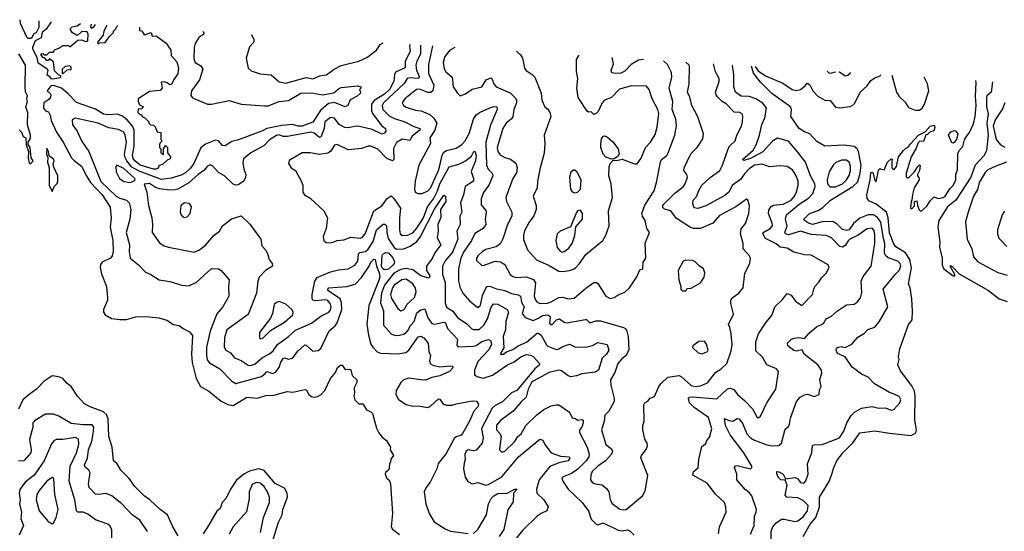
# Model space of a CAD drawing. Extents: x 1268547 to 1425625, y 515768 to 616754.
# Tile 487 of 507: x 1387844 to 1395134, y 604963 to 608751. Entities that reach past the tile are written whole.
import ezdxf

# ---------------------------------------------------------------- set-up
doc = ezdxf.new("R2010")
doc.units = 0

msp = doc.modelspace()

# ---------------------------------------------------------------- linework, layer by layer
at = {"layer": '0CON10XD'}
for points in [[(1387845.5, 608751), (1387847.5, 608725), (1387895, 608623.5), (1387905, 608614.4), (1387926.7, 608615), (1387937.5, 608622.5), (1387951.3, 608648.7), (1387970, 608655), (1387988.6, 608695), (1387989.1, 608741.8)], [(1388076.5, 608736.3), (1388039.4, 608680.6), (1388011.2, 608655), (1388002.6, 608617.4), (1387958.1, 608595), (1387938.8, 608545), (1387938.8, 608535), (1387968.8, 608478.8), (1387977.8, 608435), (1388047.8, 608387.8), (1388053.8, 608375), (1388046.2, 608345), (1388063.6, 608333.6), (1388075, 608316.2), (1388087.1, 608312.9), (1388147, 608323), (1388150, 608335), (1388131.7, 608341.7), (1388103, 608373), (1388095, 608440), (1388065, 608460), (1388055, 608450), (1388045, 608450), (1388028.3, 608468.3), (1388015, 608470), (1388000, 608495), (1388015, 608500), (1388025, 608490), (1388045, 608490), (1388065, 608510), (1388095, 608510), (1388101.7, 608528.3), (1388135, 608540), (1388165, 608560), (1388205, 608560), (1388215, 608550), (1388275, 608600), (1388301.7, 608601.7), (1388335, 608590), (1388350, 608595), (1388352.5, 608645), (1388345, 608660), (1388305, 608662.5), (1388275, 608637.5), (1388265, 608637.5), (1388235, 608652.5), (1388220, 608675), (1388220, 608685), (1388233, 608697), (1388270, 608705), (1388293.9, 608722.4)], [(1388731, 608694.6), (1388731.7, 608671.7), (1388748.3, 608668.3), (1388765, 608640), (1388817, 608657), (1388825, 608630), (1388855, 608632.5), (1388927.7, 608577.7), (1388963.3, 608525), (1388966.7, 608485), (1389008.7, 608438.7), (1389020.4, 608395), (1389015, 608350), (1388985, 608307.5), (1388969.3, 608270.7), (1388955, 608267.5), (1388935, 608282.5), (1388915, 608290), (1388891.7, 608288.3), (1388900, 608245), (1388885, 608227.5), (1388805, 608220), (1388722.5, 608165), (1388722.5, 608145), (1388731.7, 608121.7), (1388760, 608105), (1388745, 608090), (1388721.7, 608088.3), (1388720, 608065), (1388735, 608050), (1388745, 608050), (1388750, 608035), (1388770, 608025), (1388800, 607995), (1388800, 607985), (1388811.7, 607971.7), (1388835, 607970), (1388848.3, 607958.3), (1388861.7, 607921.7), (1388890, 607915), (1388890, 607865), (1388900, 607855), (1388883, 607837), (1388880, 607825), (1388880, 607805), (1388890, 607795), (1388890, 607765), (1388908.3, 607751.7), (1388910, 607795), (1388925, 607820), (1388937.5, 607805), (1388937.5, 607765), (1388960, 607735), (1388958.3, 607721.7), (1388935, 607710), (1388905, 607680), (1388875, 607670), (1388869.3, 607650.7), (1388855.6, 607644.4), (1388835, 607643.8), (1388737.5, 607675), (1388696.9, 607705), (1388685, 607723.1), (1388680.5, 607745), (1388692, 607815), (1388691.1, 607931.1), (1388681.3, 607961.3), (1388640.2, 608010.2), (1388599.7, 608039.7), (1388565, 608051.2), (1388505, 608045.5), (1388465, 608052.4), (1388405, 608088.6), (1388265, 608138.2), (1388200, 608205), (1388153.3, 608245), (1388095, 608264), (1388075, 608262), (1388046.7, 608225), (1388071.2, 608205), (1388075.6, 608195), (1388072, 608178), (1388059.3, 608160.7), (1388023.8, 608136.2), (1388021.2, 608095), (1388035, 608076.7), (1388058.3, 608068.3), (1388070, 608045), (1388076.2, 608005), (1388117.8, 607917.8), (1388165.6, 607845), (1388228.6, 607728.6), (1388247.4, 607707.4), (1388305.4, 607665), (1388336.9, 607596.9), (1388369.1, 607545), (1388455, 607454.4), (1388515, 607364), (1388521.1, 607285), (1388513.3, 607215), (1388533.6, 607116.4), (1388537.3, 607035), (1388527.8, 607002.2), (1388516, 606985), (1388456.2, 606955), (1388442.1, 606937.9), (1388440, 606915), (1388449.7, 606869.7), (1388487.1, 606775), (1388494.3, 606695), (1388494.2, 606675), (1388464.4, 606605), (1388465.5, 606585), (1388476, 606566), (1388525, 606539.4), (1388585, 606530), (1388635, 606530), (1388705, 606552), (1388775, 606554), (1388875, 606542.5), (1388932.5, 606525), (1388984.1, 606494.1), (1389025.9, 606485.9), (1389053.9, 606463.9), (1389100.7, 606440.7), (1389123, 606413), (1389115.5, 606275), (1389121.5, 606211.5), (1389150.4, 606095), (1389182.9, 606035), (1389245, 606000.9), (1389336.3, 605926.4), (1389385, 605901.3), (1389425, 605893.9), (1389473.3, 605923.3), (1389525, 605956.5), (1389605, 605949.3), (1389667.2, 605967.2), (1389725, 605970), (1389825, 605997.1), (1389867.3, 605992.7), (1389955, 606013.8), (1389968.3, 606008.3), (1389986.2, 605975), (1390005, 605960), (1390025, 605955.7), (1390049.3, 605960.7), (1390075.5, 605974.5), (1390103.8, 606006.2), (1390145, 606093.8), (1390182, 606138), (1390197.5, 606175), (1390218.3, 606191.7), (1390231.7, 606191.7), (1390255, 606160), (1390285, 606162.5), (1390295, 606157.5), (1390306.4, 606116.4), (1390339.2, 606085), (1390340, 606065), (1390320, 606025), (1390323, 605987), (1390317.5, 605965), (1390326.7, 605935), (1390355, 605907.5), (1390385, 605907.5), (1390412.3, 605862.3), (1390445, 605847.5), (1390456.1, 605836.1), (1390486.6, 605726.6), (1390502.1, 605692.1), (1390529.1, 605659.1), (1390561.2, 605635), (1390590, 605585), (1390587.5, 605565), (1390612.5, 605525), (1390593, 605497), (1390590, 605475), (1390582.5, 605465), (1390580.7, 605430.7), (1390573.9, 605416.1), (1390552.7, 605397.3), (1390551.2, 605385), (1390559.3, 605359.3), (1390580.5, 605340.5), (1390590.8, 605315), (1390604.4, 605095), (1390594, 604995), (1390605, 604978.8), (1390655, 604940)], [(1388372.6, 608717.4), (1388367.5, 608695), (1388375, 608687.5), (1388395, 608700), (1388405.2, 608715.3)], [(1388487.1, 608710.1), (1388487, 608703), (1388467.5, 608665), (1388462.5, 608637.5), (1388420, 608585), (1388425, 608570), (1388435, 608580), (1388478.3, 608581.7), (1388507, 608623), (1388540, 608655), (1388540, 608665), (1388557, 608683), (1388560, 608695), (1388569.8, 608704.8)], [(1389200.9, 608664.6), (1389207.5, 608655), (1389207.5, 608645), (1389171.2, 608618.8), (1389143.8, 608575), (1389136.2, 608545), (1389132.4, 608462.4), (1389143.1, 608433.1), (1389185, 608410), (1389199.5, 608385), (1389175.3, 608305), (1389116.4, 608225), (1389110.3, 608190.3), (1389122.6, 608172.6), (1389235, 608126.4), (1389265.3, 608125.3), (1389395, 608152.4), (1389485.2, 608124.8), (1389658, 608112), (1389685, 608112.1), (1389765, 608144.4), (1389835, 608153.4), (1389925, 608206.2), (1390005, 608208.9), (1390085, 608193.6), (1390171.3, 608208.7), (1390205, 608240), (1390225, 608248.5), (1390345, 608261.2), (1390370, 608255), (1390370, 608245), (1390360, 608235), (1390366.7, 608215), (1390363.8, 608205), (1390342, 608185), (1390291.3, 608158.7), (1390272.5, 608115), (1390255, 608106.7), (1390175, 608138.8), (1390130.4, 608129.6), (1390070.7, 608079.3), (1390015, 607992.9), (1389935, 607962.3), (1389905, 607962.7), (1389865, 607973.9), (1389785, 607967.7), (1389673.8, 607946.2), (1389641.3, 607928.6), (1389465, 607860.2), (1389415, 607848.1), (1389365, 607815.9), (1389345, 607819.6), (1389315, 607853.7), (1389295, 607859.3), (1389220.9, 607829.1), (1389185, 607801.8), (1389132.4, 607685), (1389108.5, 607651.5), (1389073.1, 607616.9), (1389039.9, 607600.1), (1388965, 607577.1), (1388895, 607568.8), (1388729, 607629), (1388675, 607660), (1388636.7, 607705), (1388622.2, 607735), (1388620.5, 607755), (1388634.8, 607845), (1388625.8, 607895.8), (1388615, 607919.1), (1388577, 607937), (1388505, 607949.6), (1388425, 607986), (1388255, 608021.2), (1388231.7, 608008.3), (1388235, 607972), (1388269.5, 607925), (1388302.5, 607855), (1388356, 607776), (1388445, 607553.4), (1388557.9, 607445), (1388585, 607429.1), (1388635, 607414.6), (1388654.7, 607394.7), (1388666.2, 607345), (1388660.8, 607275), (1388631.9, 607175), (1388658, 607085), (1388654.6, 607035), (1388662.7, 606985), (1388724.2, 606935), (1388775, 606881.9), (1388816.2, 606865), (1388877.5, 606825), (1388955, 606812.5), (1389045, 606785.7), (1389095, 606779.6), (1389151.8, 606805), (1389265, 606908.9), (1389315, 606905.8), (1389336.7, 606895), (1389395.7, 606825.7), (1389389.4, 606775), (1389391.9, 606705), (1389348.9, 606625), (1389305, 606572), (1389255.2, 606445), (1389226.7, 606325), (1389226.2, 606265), (1389233.4, 606233.4), (1389250.8, 606210.8), (1389325, 606165.5), (1389415, 606073.3), (1389445, 606056.4), (1389635, 606108.7), (1389660.5, 606130.5), (1389675, 606145.4), (1389715, 606131.2), (1389739.1, 606140.9), (1389765.2, 606174.8), (1389778.1, 606215), (1389795, 606241.1), (1389805, 606247.8), (1389835, 606237.9), (1389865.3, 606244.7), (1389903.2, 606296.8), (1389955, 606343.3), (1389965, 606341.1), (1390015, 606296.9), (1390055, 606301.2), (1390075, 606316), (1390135, 606447.5), (1390179.1, 606485), (1390195, 606506.2), (1390228.2, 606605), (1390227.9, 606655), (1390216.7, 606685), (1390126.7, 606745), (1390124.6, 606755), (1390131.9, 606765), (1390265.3, 606775.3), (1390326.8, 606793.2), (1390375, 606841.6), (1390432.4, 606925), (1390444.2, 606955.8), (1390465, 606976.8), (1390475.7, 606975.7), (1390485.4, 606925), (1390506.5, 606876.5), (1390510.2, 606845), (1390501.5, 606815), (1390428.3, 606635), (1390413.9, 606496.1), (1390425.8, 606415), (1390445, 606348), (1390457.9, 606325), (1390491.3, 606291.3), (1390515, 606281.5), (1390645, 606277.3), (1390703, 606287), (1390725, 606303.5), (1390795, 606402.9), (1390815, 606406.7), (1390836.9, 606395), (1390869.2, 606355), (1390874.2, 606295), (1390886.5, 606265), (1390879.4, 606225), (1390885, 606203.1), (1390902.8, 606192.8), (1390955, 606181.2), (1391035, 606188.2), (1391046.2, 606185), (1391052.5, 606175), (1391025.6, 606145), (1390955, 606112.9), (1390895, 606101.6), (1390847.6, 606082.4), (1390813.6, 606083.6), (1390725, 606097.4), (1390685, 606084.1), (1390665, 606065.6), (1390631.8, 606005), (1390628.2, 605975), (1390648.7, 605938.7), (1390705, 605901.8), (1390755, 605890), (1390795, 605891.1), (1390865, 605880), (1390885, 605890), (1390945, 605942.5), (1390955, 605940), (1390980, 605905), (1391005, 605895.6), (1391045, 605895.6), (1391075, 605907.5), (1391195, 605928.6), (1391226.2, 605926.2), (1391240, 605905), (1391237.1, 605885), (1391207.3, 605852.7), (1391175, 605779.2), (1391123.1, 605686.9), (1391111.9, 605675), (1391075, 605661.6), (1391060.9, 605649.1), (1391000.6, 605539.4), (1390941.5, 605465), (1390931.9, 605425), (1390882.7, 605327.3), (1390850, 605285), (1390838.6, 605255), (1390850.4, 605165), (1390875.6, 605095), (1390912.8, 605032.8), (1390995, 604980), (1391033.7, 604963.7), (1391165, 604947.5)], [(1389559.4, 608641.8), (1389577.5, 608605), (1389576.7, 608585), (1389545, 608550), (1389522, 608465), (1389535, 608392.5), (1389557.5, 608372.5), (1389625, 608349.2), (1389705, 608342), (1389765, 608290.8), (1389815, 608280.8), (1389965, 608322), (1390015, 608314.3), (1390065.5, 608334.5), (1390115, 608343.3), (1390172, 608385), (1390225, 608411.1), (1390355, 608443.1), (1390415, 608470.5), (1390485, 608524.8), (1390513.2, 608566.8), (1390534.2, 608579.6)], [(1390732.5, 608567), (1390730.4, 608555), (1390734.2, 608515), (1390698.8, 608445), (1390697, 608395), (1390627.2, 608362.8), (1390618.8, 608345), (1390614.4, 608295), (1390583.2, 608235), (1390545, 608199.2), (1390468.2, 608151.8), (1390449, 608125), (1390449.3, 608075), (1390455.7, 608055.7), (1390525, 607965.4), (1390552.5, 607945), (1390554.4, 607925), (1390545, 607910.5), (1390525, 607903.8), (1390455, 607937.6), (1390360.5, 607960.5), (1390335, 607961.5), (1390275, 607949.5), (1390252.1, 607952.1), (1390208.9, 607975), (1390175, 608020.6), (1390145, 608027.5), (1390102.3, 607995), (1390099.6, 607945), (1390075, 607882.2), (1390065, 607879.6), (1390025, 607911.2), (1390002, 607918), (1389825, 607885.7), (1389795, 607886.1), (1389765, 607897.9), (1389745, 607894.7), (1389695, 607860.3), (1389655, 607820.4), (1389555, 607765.5), (1389500.2, 607719.8), (1389495.5, 607694.5), (1389503.8, 607643.8), (1389518.6, 607605), (1389515.6, 607585), (1389504.2, 607555), (1389462.7, 607527.3), (1389445, 607525.7), (1389425, 607534.3), (1389360.6, 607595), (1389315, 607620.6), (1389275, 607666), (1389255.6, 607675.6), (1389235, 607667.5), (1389206.5, 607635), (1389166.3, 607603.7), (1389097.1, 607542.9), (1389015, 607496.2), (1388995, 607491.2), (1388955, 607489.4), (1388879.3, 607499.3), (1388849.4, 607509.4), (1388805, 607537.1), (1388767, 607533), (1388784.7, 607474.7), (1388796.9, 607375), (1388821.9, 607285), (1388828.6, 607235), (1388824.4, 607175), (1388878.3, 607098.3), (1388915, 607075.6), (1388945, 607065.5), (1389135, 607030.6), (1389175, 607047.1), (1389218.8, 607081.2), (1389285, 607155.8), (1389324.2, 607185), (1389345.8, 607224.2), (1389413.2, 607276.8), (1389485, 607298), (1389547.4, 607237.4), (1389630.5, 607125), (1389637, 607077), (1389666.2, 607045), (1389682.3, 607012.3), (1389690.8, 606975), (1389713.3, 606945), (1389716.7, 606925), (1389665, 606894.4), (1389616.7, 606845), (1389606.7, 606815), (1389597.1, 606725), (1389535, 606568.9), (1389379.1, 606455), (1389360.4, 606395), (1389357.5, 606325), (1389371.1, 606305), (1389404, 606284), (1389435, 606248.1), (1389485, 606226.5), (1389535, 606192.1), (1389555, 606189.3), (1389587, 606203), (1389641.2, 606248.8), (1389693.9, 606276.1), (1389719.9, 606300.1), (1389753.8, 606346.2), (1389834.8, 606405.2), (1389886.9, 606453.1), (1390005, 606504.5), (1390074, 606556), (1390132.2, 606585), (1390145, 606600.6), (1390149.7, 606625), (1390146.1, 606643.9), (1390125, 606671.2), (1390105, 606675.6), (1390035, 606669.1), (1390017.1, 606675), (1390010.8, 606685), (1390009.7, 606715), (1390030.4, 606815), (1390047.4, 606842.6), (1390145, 606884.2), (1390205, 606898.8), (1390275, 606906.2), (1390325, 606932.7), (1390347.2, 606962.8), (1390352.4, 607017.6), (1390363.7, 607026.3), (1390405, 607034.3), (1390425, 607052.7), (1390461.2, 607108.8), (1390485, 607195.4), (1390535, 607237.9), (1390547.3, 607237.3), (1390559.6, 607225), (1390561.9, 607175), (1390571.9, 607131.9), (1390615.8, 607065), (1390635, 607050.9), (1390687.5, 607055), (1390736.3, 607073.7), (1390785, 607107.8), (1390810.2, 607139.8), (1390915, 607349.1), (1390985, 607451.8), (1390998, 607445), (1390998.8, 607405), (1390960.8, 607345), (1390962.5, 607287.5), (1390939.1, 607235), (1390942, 607185), (1390934.7, 607134.7), (1390961.8, 607085), (1390917.1, 607025), (1390897.7, 606982.3), (1390855.5, 606925), (1390856.9, 606895), (1390879.7, 606855), (1390875, 606837.5), (1390815, 606855.3), (1390755, 606899.8), (1390705, 606908.5), (1390665, 606900.3), (1390615, 606874.4), (1390546.2, 606785), (1390522.3, 606725), (1390514.4, 606654.4), (1390536.9, 606595), (1390538.6, 606488.6), (1390593.6, 606425), (1390625, 606413.5), (1390655, 606414.7), (1390685, 606422.3), (1390705, 606434.6), (1390722.4, 606455), (1390736.2, 606485), (1390765, 606517.3), (1390785, 606580), (1390815, 606602.7), (1390845, 606610), (1390865, 606543.3), (1390895, 606501.3), (1390915, 606495.3), (1390985, 606510.3), (1390995.6, 606505.6), (1391012.2, 606465), (1391085.8, 606385.7), (1391080.9, 606340.9), (1391089.4, 606329.4), (1391205, 606332.5), (1391225, 606339.5), (1391265, 606368.4), (1391315, 606381.8), (1391332, 606372), (1391337, 606345), (1391315.8, 606305), (1391235, 606219.7), (1391210.8, 606155), (1391210.5, 606125), (1391228.7, 606108.7), (1391275, 606097.8), (1391345, 606119.8), (1391455, 606195.7), (1391505, 606218.2), (1391555, 606254.4), (1391595, 606272.2), (1391627.5, 606267.5), (1391645, 606257.8), (1391691.5, 606205), (1391693.8, 606195), (1391659, 606165), (1391524.8, 606005.2), (1391485, 605987.5), (1391418.8, 605921.2), (1391365, 605895.3), (1391343.3, 605875), (1391264.1, 605725), (1391276.1, 605653.9), (1391267.5, 605615), (1391225, 605562.5), (1391205, 605558.1), (1391165, 605565.6), (1391148.6, 605555), (1391140.9, 605535), (1391142.3, 605495), (1391135, 605466.7), (1391129.1, 605425), (1391143.6, 605363.6), (1391162, 605332), (1391194.1, 605314.1), (1391235, 605324.2), (1391295, 605305.6), (1391315, 605310.4), (1391415, 605367.1), (1391537.5, 605515), (1391695, 605643.8), (1391717.1, 605637.1), (1391732.9, 605605), (1391780, 605545), (1391848.5, 605518.5), (1391912, 605515), (1391916.6, 605503.4), (1391905, 605485.7), (1391835, 605470.5), (1391768.1, 605441.9), (1391690.3, 605345), (1391670.4, 605275), (1391673.3, 605245), (1391725.6, 605195), (1391757.8, 605145), (1391746.3, 605113.6), (1391705.8, 605095.8), (1391675, 605075.6), (1391568.9, 604971.1), (1391523.1, 604915)], [(1390810.8, 608562), (1390810.6, 608495), (1390784.3, 608445), (1390777.1, 608415), (1390781.9, 608378.1), (1390804.2, 608325), (1390793.3, 608316.7), (1390735, 608321.4), (1390712.3, 608315), (1390690.6, 608279.4), (1390537.9, 608135), (1390526.8, 608115), (1390533.6, 608085), (1390580.2, 608040.2), (1390619.6, 608019.6), (1390695, 607995.7), (1390761.2, 607961.2), (1390805.8, 607945.8), (1390809.5, 607935), (1390750.8, 607889.2), (1390732.6, 607857.4), (1390675, 607866.9), (1390635, 607840.9), (1390612.5, 607797.5), (1390614.6, 607715.4), (1390605, 607704.7), (1390562.7, 607722.7), (1390495, 607793.2), (1390445, 607814.5), (1390425, 607814.4), (1390375, 607798.2), (1390275, 607787.1), (1390195, 607827.1), (1390175, 607821.4), (1390145, 607775.8), (1390125, 607761.9), (1390065, 607752.5), (1389995, 607765.7), (1389935.7, 607764.3), (1389840.5, 607709.5), (1389833.3, 607685), (1389853.8, 607655), (1389886.7, 607635), (1389927.6, 607557.6), (1389940, 607525), (1389940, 607475), (1389953.3, 607455), (1389995, 607428.8), (1390095, 607336.2), (1390122.5, 607285), (1390114, 607205), (1390090, 607145), (1390095, 607113.3), (1390112.3, 607102.3), (1390135, 607098), (1390165, 607102.9), (1390195, 607117.1), (1390245, 607120), (1390295, 607141.2), (1390365, 607132.3), (1390385, 607142.7), (1390405, 607170), (1390465.2, 607334.8), (1390525, 607372.1), (1390565, 607426.5), (1390595, 607445.6), (1390615, 607426.9), (1390663.3, 607355), (1390655.2, 607285), (1390655.3, 607195), (1390662, 607165), (1390675, 607153.2), (1390714.7, 607154.7), (1390755, 607172.6), (1390785, 607206.9), (1390833.9, 607285), (1390863.2, 607365), (1390906.7, 607425), (1390936.9, 607485), (1390954.6, 607535.4), (1391025, 607661.1), (1391095, 607681.4), (1391145.2, 607704.8), (1391188.8, 607741.2), (1391206.7, 607775), (1391215, 607778.6), (1391223.6, 607746.4), (1391218.7, 607705), (1391187.9, 607627.9), (1391204.4, 607575), (1391204.4, 607555), (1391143.1, 607515), (1391131.1, 607455), (1391107.9, 607395), (1391118.5, 607325), (1391103.8, 607295), (1391105.4, 607235), (1391080, 607185), (1391088.4, 607125), (1391049.3, 607030.7), (1390994, 606965), (1390973.4, 606925), (1390973.5, 606865), (1390993.1, 606805), (1390995.3, 606684.7), (1390993.8, 606653.8), (1391005, 606622.9), (1391052.1, 606592.1), (1391085, 606546.1), (1391155, 606500), (1391191.6, 606461.6), (1391205, 606456), (1391245, 606456.6), (1391280.6, 606489.4), (1391306.6, 606535), (1391335, 606623.2), (1391352.4, 606647.6), (1391385, 606643.7), (1391453.8, 606605), (1391463.4, 606585), (1391443.3, 606516.7), (1391441.1, 606455), (1391424.2, 606404.3), (1391429.5, 606320.5), (1391406.2, 606285), (1391405, 606273.8), (1391425, 606274.4), (1391447.8, 606292.2), (1391495, 606308.1), (1391534.1, 606335.9), (1391595.8, 606364.2), (1391675, 606430.3), (1391685, 606430.2), (1391705.3, 606415.3), (1391744, 606344), (1391754.8, 606334.8), (1391815, 606310), (1391835, 606314.1), (1391865, 606331.6), (1391915, 606347.3), (1391955, 606329.2), (1392035, 606326.7), (1392085, 606337.8), (1392125, 606361.9), (1392194, 606345), (1392206.5, 606305), (1392188.5, 606275), (1392156.6, 606245), (1392129.2, 606155), (1392105, 606140.5), (1392005, 606129.6), (1391966.8, 606113.2), (1391925, 606107.3), (1391905, 606113.6), (1391855, 606151.1), (1391835, 606154.7), (1391765, 606138.5), (1391644.8, 606075), (1391634.1, 606065), (1391609.8, 606015), (1391593.3, 605955), (1391559.5, 605925), (1391497.3, 605852.7), (1391405, 605782.1), (1391375, 605747.8), (1391374.7, 605715), (1391402.1, 605685), (1391408.9, 605665), (1391401.1, 605611.1), (1391396, 605565), (1391415, 605549.2), (1391435, 605555.6), (1391507.3, 605625), (1391532.7, 605665), (1391556.9, 605685), (1391592.7, 605745), (1391673.8, 605825), (1391725, 605863.9), (1391778.4, 605891.6), (1391815, 605900), (1391835, 605898.1), (1391915, 605844), (1391934.1, 605804.1), (1391959.1, 605799.1), (1391975, 605786.7), (1392005, 605791.5), (1392015, 605786.9), (1392016.8, 605765), (1392006.1, 605733.9), (1391990, 605715), (1391988.9, 605695), (1392045.9, 605585), (1392060.6, 605535), (1392058.7, 605515), (1392038, 605485), (1391977.1, 605422.8), (1391929.5, 605390.5), (1391868.8, 605365), (1391859.2, 605355), (1391864.2, 605335), (1391905.6, 605275), (1392007.5, 605175), (1392035, 605138.8), (1392055.6, 605115), (1392075, 605053.3), (1392113.3, 605015), (1392125, 605010.8), (1392165, 605024.3), (1392275, 604970), (1392305, 604965.8), (1392345, 604974.2), (1392363.8, 604965), (1392394, 604935)], [(1390900.1, 608556.3), (1390871.5, 608418.5), (1390871.8, 608351.8), (1390911.4, 608265), (1390903.5, 608225), (1390887, 608213), (1390865, 608210.8), (1390805, 608236.6), (1390782, 608235), (1390695.6, 608165), (1390676.9, 608135), (1390686.4, 608116.4), (1390705, 608104.4), (1390775, 608082.2), (1390816.3, 608076.3), (1390879.6, 608049.6), (1390911.2, 608021.2), (1390932, 607985), (1390917.9, 607932.1), (1390881.4, 607875), (1390886, 607835), (1390800.5, 607675), (1390773.1, 607555), (1390766.2, 607495), (1390773.3, 607475), (1390795, 607462.9), (1390825, 607463.8), (1390865, 607484.2), (1390885, 607503.3), (1390943.9, 607635), (1390958.2, 607681.8), (1390972.8, 607747.2), (1390985, 607771.2), (1391005, 607783.4), (1391075, 607800), (1391115, 607825.5), (1391143.1, 607855), (1391171.6, 607908.4), (1391204.7, 608015), (1391225, 608045.6), (1391252.9, 608067.1), (1391325, 608098.2), (1391355, 608107.9), (1391375.7, 608105), (1391380.4, 608085), (1391329.6, 607970.4), (1391294.8, 607845), (1391300.6, 607675), (1391313.8, 607645), (1391342.7, 607615), (1391346.2, 607595), (1391317.7, 607525), (1391279.3, 607470.7), (1391260.4, 607425), (1391260.9, 607380.9), (1391295, 607339.2), (1391298.9, 607325), (1391291.1, 607275), (1391294.5, 607235), (1391274.7, 607205.3), (1391215, 607167.3), (1391189.7, 607115), (1391130.6, 607029.4), (1391110.9, 606985), (1391093.2, 606905), (1391092.5, 606815), (1391105.3, 606765), (1391125.4, 606725), (1391176.5, 606666.5), (1391235, 606620.6), (1391255, 606636), (1391271.6, 606708.4), (1391295, 606764), (1391305, 606774.3), (1391325, 606776.9), (1391375, 606758.5), (1391436.7, 606746.7), (1391485, 606724.6), (1391535, 606714.6), (1391551.1, 606705), (1391559.2, 606659.1), (1391579.2, 606625), (1391564, 606575), (1391586.4, 606546.4), (1391645, 606524.1), (1391685, 606540.7), (1391715, 606561.6), (1391755, 606566.7), (1391768.7, 606555), (1391770.7, 606545), (1391765.6, 606505), (1391785, 606490.6), (1391818.3, 606528.3), (1391840, 606535), (1391875, 606510.9), (1391895, 606505.4), (1392032.1, 606532.1), (1392040.7, 606530.7), (1392065, 606505.5), (1392109.1, 606520.9), (1392145, 606520.5), (1392315, 606472.9), (1392331.6, 606461.6), (1392340, 606445), (1392348.6, 606405), (1392355, 606308.8), (1392334.5, 606265), (1392301, 606239), (1392271.8, 606205), (1392250.6, 606139.4), (1392218.5, 606085), (1392220.5, 606045), (1392245.6, 605945), (1392245.5, 605925), (1392205, 605852.5), (1392176.6, 605823.4), (1392171.5, 605775), (1392151.5, 605715), (1392184.4, 605605), (1392225, 605574), (1392232.2, 605555), (1392225.6, 605535), (1392181.1, 605485), (1392125, 605445.4), (1392082.9, 605405), (1392071.6, 605378.4), (1392069.1, 605345), (1392085, 605322.1), (1392105, 605313.9), (1392157.5, 605307.5), (1392189.5, 605279.5), (1392205.7, 605255.7), (1392214.8, 605194.8), (1392229.5, 605169.5), (1392287.7, 605127.7), (1392315, 605120.9), (1392333.7, 605123.7), (1392455.7, 605225), (1392475, 605262.5), (1392495.6, 605375), (1392443, 605507), (1392446.8, 605523.2), (1392481.7, 605568.3), (1392491.9, 605595), (1392489.4, 605615), (1392472.2, 605645), (1392458.6, 605715), (1392458.6, 605745), (1392468.5, 605775), (1392465, 605900), (1392472.5, 605915), (1392495, 605926.7), (1392511.4, 605948.6), (1392545, 605960), (1392576, 606035), (1392592.4, 606057.6), (1392643.6, 606103.6), (1392726.1, 606116.1), (1392745, 606106.7), (1392815, 606042.8), (1392845, 606035.7), (1392885, 606040.7), (1392937, 606063), (1392998.6, 606141.4), (1393038.5, 606165), (1393079.6, 606205), (1393110.8, 606299.2), (1393118.2, 606345), (1393111.4, 606425), (1393102.5, 606472.5), (1393091.2, 606495), (1393128.3, 606571.7), (1393109.7, 606649.7), (1393109.4, 606675), (1393119.1, 606690.9), (1393169.2, 606725), (1393201.4, 606765), (1393212.5, 606875), (1393248.8, 606945), (1393253.6, 606986.4), (1393245.5, 607005.5), (1393201.2, 607055), (1393200, 607095), (1393180.6, 607165), (1393186.4, 607203.6), (1393217.8, 607242.2), (1393230.9, 607279.1), (1393242.9, 607315), (1393248.6, 607375), (1393235.8, 607415.8), (1393225, 607422.5), (1393146.2, 607365), (1393025, 607300), (1392976.8, 607243.2), (1392885, 607204.6), (1392835, 607203.8), (1392811.5, 607211.5), (1392705, 607280.5), (1392664.8, 607334.8), (1392619.2, 607349.2), (1392605, 607360), (1392605.8, 607375), (1392613.5, 607385), (1392695, 607465.3), (1392756.4, 607513.6), (1392771.5, 607535), (1392788.6, 607585), (1392784.2, 607605), (1392761.5, 607635), (1392763.1, 607655), (1392812.6, 607757.4), (1392860.6, 607805), (1392901.7, 607868.3), (1392905.6, 607905), (1392865, 608031.2), (1392819.5, 608115), (1392806.2, 608176.2), (1392789.6, 608215), (1392799.6, 608275), (1392802.5, 608405), (1392800, 608415), (1392774.8, 608436.8)], [(1391066.7, 608545.7), (1391029.4, 608525), (1390991.1, 608478.9), (1390979.2, 608435), (1390986.5, 608386.5), (1391000, 608365), (1391046.7, 608325), (1391054, 608254), (1391085, 608206.2), (1391105, 608188), (1391145, 608201.1), (1391195, 608236.7), (1391265, 608254.3), (1391297.3, 608305), (1391331.2, 608321.2), (1391340.8, 608315), (1391353.8, 608275), (1391372.5, 608255), (1391475, 608209.6), (1391513.4, 608173.4), (1391522.8, 608155), (1391523.4, 608135), (1391502, 608085), (1391495, 608032), (1391484.2, 608015.8), (1391445, 607985.6), (1391420, 607945), (1391378.6, 607805), (1391383.5, 607775), (1391400.9, 607750.9), (1391435, 607730.9), (1391479.1, 607719.1), (1391518.5, 607688.5), (1391528.5, 607655), (1391522.7, 607617.3), (1391496, 607574), (1391444.6, 607435), (1391448.8, 607405), (1391488.5, 607325), (1391487.9, 607295), (1391455.3, 607234.7), (1391421.4, 607128.6), (1391404.3, 607095), (1391371.1, 607068.9), (1391295, 607050), (1391270, 607035), (1391238.1, 607005), (1391227.1, 606985), (1391227.3, 606967.3), (1391263.9, 606933.9), (1391275, 606931.1), (1391365, 606963.1), (1391405, 606958), (1391435, 606937.5), (1391475.4, 606865.4), (1391495, 606849.1), (1391522.9, 606842.9), (1391595, 606845.9), (1391648.1, 606828.1), (1391662.6, 606802.6), (1391654.2, 606705), (1391662.4, 606675), (1391675, 606660.4), (1391695, 606650.3), (1391753.1, 606653.1), (1391778.7, 606661.3), (1391835.4, 606694.6), (1391865, 606695.4), (1391905, 606683.8), (1391950.5, 606689.5), (1392035, 606762.9), (1392095, 606804.2), (1392115, 606804.2), (1392125, 606797.1), (1392185, 606704.2), (1392215, 606685.7), (1392245, 606694.3), (1392275, 606714.2), (1392325, 606734.4), (1392358.6, 606765), (1392412.1, 606847.9), (1392435, 606900), (1392456.7, 606905), (1392461.2, 606955), (1392478.8, 606985), (1392473.9, 607096.1), (1392507.5, 607175), (1392487.5, 607205), (1392476, 607265), (1392455.7, 607295.7), (1392451.4, 607315), (1392472.6, 607377.4), (1392542.2, 607485), (1392559.5, 607545), (1392587.3, 607695), (1392596.4, 607715), (1392635, 607746.5), (1392645.8, 607764.2), (1392693.8, 607895), (1392706.9, 607965), (1392702.5, 608015), (1392675.2, 608085), (1392679.3, 608145), (1392653.8, 608245), (1392673.2, 608325), (1392668.8, 608358.8), (1392639.5, 608419.5), (1392611.1, 608447.2)], [(1387840, 607935), (1387857, 607917), (1387870, 607885), (1387890, 607875), (1387892.5, 607825), (1387908.8, 607775), (1387906.7, 607725), (1387915, 607690), (1387925, 607682.5), (1387945.2, 607705), (1387928.6, 607728.6), (1387920.8, 607805), (1387906.7, 607826.7), (1387906.7, 607843.3), (1387925, 607873.8), (1387925.2, 607895), (1387902.7, 607972.7), (1387905.6, 608065), (1387890, 608105), (1387903.1, 608145), (1387897.1, 608165), (1387901.7, 608188.3), (1387886.8, 608216.8), (1387885.5, 608254.5), (1387886.7, 608415), (1387837.3, 608497.3)], [(1391522.2, 608516.7), (1391525.1, 608516.5), (1391551.9, 608491.9), (1391566.7, 608465), (1391581.7, 608391.7), (1391595, 608374.2), (1391639.2, 608345), (1391658.1, 608325), (1391705, 608206.7), (1391710, 608155), (1391733.3, 608105), (1391755, 608087.5), (1391770, 608065), (1391776.7, 608035), (1391726, 607895), (1391731.4, 607835), (1391726.4, 607763.6), (1391694.5, 607645), (1391677.2, 607552.8), (1391674.5, 607505), (1391646.5, 607445), (1391667.5, 607375), (1391668.5, 607345), (1391650.3, 607299.7), (1391615, 607251.4), (1391582.6, 607187.4), (1391573.1, 607155), (1391574.1, 607124.1), (1391605, 607047.5), (1391671.7, 606971.7), (1391765, 606931.1), (1391835, 606887.9), (1391864.5, 606885.5), (1391915, 606893.6), (1391945, 606902.7), (1391962.2, 606915), (1391990, 606945), (1392035, 607011.5), (1392160.8, 607115), (1392184.3, 607155), (1392209.4, 607225), (1392203.5, 607335), (1392232.9, 607435), (1392224.1, 607535), (1392207.2, 607595), (1392208.5, 607661.5), (1392215, 607686.7), (1392238.3, 607711.7), (1392265, 607708.8), (1392305, 607718.8), (1392395, 607682.9), (1392415, 607684.2), (1392445.5, 607725), (1392476.5, 607803.5), (1392515.6, 607845), (1392548.1, 607901.9), (1392564, 607955), (1392577.3, 608057.3), (1392569.1, 608085), (1392525.9, 608165.9), (1392505, 608233.3), (1392485, 608260), (1392375, 608262.1), (1392285, 608236.2), (1392225.8, 608175), (1392174.5, 608155.5), (1392155.7, 608135), (1392127.9, 608072.1), (1392115, 608058.8), (1392095, 608050), (1392075, 608067.5), (1392055, 608066.2), (1392045, 608073.8), (1391978, 608175), (1391968.1, 608245), (1391977.3, 608315), (1391967.6, 608367.6), (1391965.6, 608434.4), (1391967.1, 608455), (1391984.5, 608485.5), (1391984.8, 608487.2)], [(1392462.3, 608456.7), (1392425, 608451.3), (1392370.1, 608419.9), (1392325, 608370.7), (1392295.5, 608355.5), (1392252.5, 608352.5), (1392228.6, 608358.6), (1392224.2, 608375), (1392240, 608425), (1392230.8, 608471.5)], [(1388165, 608350), (1388195, 608380), (1388226.7, 608383.3), (1388225, 608400), (1388215, 608410), (1388180, 608405), (1388160, 608385), (1388160, 608355), (1388165, 608350)], [(1393017.8, 604945), (1393024.4, 604995), (1393074.4, 605105), (1393073.1, 605145), (1393062.9, 605175), (1392996.7, 605236.7), (1392935, 605319.4), (1392827.5, 605377.5), (1392832.5, 605405), (1392867, 605433), (1392872.5, 605495), (1392895, 605590), (1392925, 605613.8), (1392932.5, 605635), (1392951.3, 605658.7), (1392968.8, 605721.2), (1392944.6, 605805), (1392838.7, 605878.7), (1392802.5, 605915), (1392794.7, 605945.3), (1392804.1, 605955.9), (1392825, 605957.5), (1393006.5, 605943.5), (1393085, 606017.9), (1393105, 606022.7), (1393131.7, 606011.7), (1393158.5, 605975), (1393211.3, 605931.3), (1393268.4, 605868.4), (1393305, 605806), (1393315.8, 605804.2), (1393330, 605815), (1393376.4, 605915), (1393442.2, 606015), (1393462.5, 606145), (1393447, 606167), (1393375, 606194.3), (1393342.5, 606252.5), (1393295, 606298.8), (1393294.6, 606364.6), (1393314.8, 606425.2), (1393364.7, 606505), (1393416.2, 606565), (1393435, 606625.6), (1393490.8, 606679.2), (1393525, 606723.3), (1393555, 606712), (1393587, 606667), (1393635, 606633.8), (1393714.4, 606715), (1393723.8, 606755), (1393731.8, 606775), (1393761.9, 606808.1), (1393780, 606840), (1393816, 606874), (1393836.7, 606915), (1393830, 606935), (1393705, 607007.8), (1393655, 607009.2), (1393575, 607030.8), (1393525, 607058.1), (1393475, 607067.5), (1393445, 607092.2), (1393365, 607131.6), (1393345.2, 607164.8), (1393352.4, 607177.6), (1393399.2, 607205), (1393417.1, 607225), (1393415.8, 607245), (1393388.1, 607315), (1393390.6, 607339.4), (1393405.4, 607364.6), (1393423.1, 607376.9), (1393496.9, 607385), (1393555, 607414.3), (1393581.2, 607445), (1393596.2, 607476.2), (1393607.4, 607522.6), (1393606.8, 607555), (1393595, 607590), (1393567.2, 607637.2), (1393525, 607664.5), (1393475, 607668.8), (1393395, 607660.9), (1393341.3, 607681.3), (1393285, 607674.5), (1393245, 607647.6), (1393209.8, 607610.2), (1393181.5, 607568.5), (1393122.7, 607525), (1393093.2, 607475), (1393065, 607450.2), (1392925, 607373.6), (1392865, 607352.2), (1392837.9, 607357.9), (1392826.8, 607386.8), (1392829.1, 607415), (1392858, 607445), (1392868.9, 607481.1), (1392893.7, 607525), (1392955, 607582.2), (1393026.8, 607635), (1393048.2, 607675), (1393088.5, 607795), (1393101.8, 607818.2), (1393140.8, 607855), (1393153.2, 607896.8), (1393187.5, 607962.5), (1393195.6, 607995), (1393198.1, 608035), (1393192, 608055), (1393175, 608064.3), (1393135, 608066.7), (1393075, 608128.9), (1393045, 608146.2), (1393010.4, 608180.4), (1393000, 608195), (1392996.2, 608215), (1393023, 608293), (1393022.2, 608315), (1392995.7, 608365), (1392984.5, 608415), (1392980.6, 608423.7)], [(1393255, 604942), (1393281.1, 605005), (1393283.3, 605075), (1393297.5, 605105), (1393299.5, 605125), (1393263.6, 605225), (1393245, 605249.4), (1393215, 605272.2), (1393153.8, 605345), (1393153.8, 605385), (1393137.5, 605435), (1393143.3, 605446.7), (1393155, 605449.2), (1393255, 605426), (1393265.7, 605434.3), (1393265.8, 605445), (1393205.9, 605545), (1393105, 605677.5), (1393070, 605745), (1393061.2, 605798.8), (1393093.3, 605783.3), (1393125, 605778.7), (1393155, 605796.9), (1393169.2, 605795), (1393195, 605764.3), (1393228.4, 605685), (1393255, 605655.3), (1393285, 605636.8), (1393375, 605602.8), (1393415, 605596.1), (1393465, 605598.2), (1393484, 605616), (1393511.4, 605718.6), (1393535, 605740), (1393542.9, 605757.1), (1393550.2, 605799.8), (1393595, 605924), (1393623.6, 605956.4), (1393655, 605972.5), (1393677.3, 605977.3), (1393725, 605961.2), (1393762.5, 605975), (1393765, 606010), (1393778.8, 606035), (1393767.1, 606085), (1393782.5, 606135), (1393780.8, 606155), (1393754.4, 606195), (1393653.3, 606273.3), (1393637.1, 606307.1), (1393595, 606295.5), (1393575, 606300.5), (1393532, 606335), (1393528.8, 606355), (1393558.8, 606385), (1393577.4, 606392.6), (1393615, 606397.8), (1393655, 606391.2), (1393689.1, 606430.9), (1393744.4, 606475.6), (1393795, 606501.9), (1393814, 606536), (1393854, 606556), (1393898, 606595), (1393965, 606639.2), (1394022.5, 606645), (1394045, 606660), (1394068, 606692), (1394079.6, 606730.4), (1394073.6, 606815), (1394089.8, 606850.2), (1394147.3, 606925), (1394162.2, 607017.8), (1394174.4, 607095), (1394176.3, 607155), (1394169.3, 607189.3), (1394155, 607206.9), (1394117.6, 607202.4), (1394050.9, 607155), (1393991.1, 607125), (1393976.6, 607113.4), (1393955, 607077.9), (1393935, 607067.7), (1393915, 607070.9), (1393855, 607136.1), (1393815, 607152.8), (1393705, 607160.3), (1393625, 607184.4), (1393535, 607159.1), (1393514.6, 607165), (1393508.7, 607175), (1393525.8, 607225), (1393513.3, 607275), (1393520.4, 607305), (1393615, 607384.8), (1393685, 607428.8), (1393715.5, 607465), (1393734.4, 607515), (1393732.2, 607535), (1393697.9, 607595), (1393661.8, 607695), (1393605, 607770.4), (1393535, 607851.9), (1393455, 607873.6), (1393417.3, 607852.7), (1393347.3, 607772.7), (1393255, 607722.7), (1393205, 607708.6), (1393196, 607715), (1393274.1, 607785.9), (1393296.4, 607823.6), (1393321.6, 607895), (1393339.2, 607975), (1393360.8, 608025), (1393372.5, 608095), (1393345, 608132.1), (1393293.5, 608165), (1393245, 608181.7), (1393185, 608184.6), (1393143.2, 608215), (1393131.2, 608255), (1393131.7, 608345), (1393121.5, 608411.5), (1393119.3, 608414.9)], [(1393510.8, 605229.2), (1393525.9, 605305), (1393510.5, 605340.5), (1393480, 605345), (1393465, 605357.5), (1393450.8, 605385), (1393450, 605405), (1393465, 605403.8), (1393496.4, 605386.4), (1393515, 605351.2), (1393585, 605362.2), (1393602.8, 605352.8), (1393625, 605323.8), (1393645, 605319.6), (1393655, 605324.5), (1393664.6, 605335.4), (1393682.1, 605385), (1393676.6, 605463.4), (1393708.2, 605545), (1393715, 605597.1), (1393725, 605603.3), (1393785, 605605.6), (1393912.9, 605655), (1393945, 605703.1), (1393967.3, 605765), (1394000.3, 605819.7), (1394025, 605845.7), (1394076.4, 605873.6), (1394155, 605887.8), (1394205, 605875.6), (1394255, 605876.2), (1394295, 605860.6), (1394315, 605864), (1394361.2, 605915), (1394367.1, 605935), (1394355, 605961.2), (1394318.9, 605978.9), (1394285, 605991.4), (1394174, 606055), (1394125, 606103.1), (1394075.4, 606125.4), (1394008.5, 606178.5), (1393954.5, 606254.5), (1393900, 606280), (1393888.5, 606305), (1393891.2, 606318.8), (1393903.3, 606326.7), (1393925, 606331.9), (1393955, 606323.8), (1394005, 606349.2), (1394050.3, 606399.7), (1394099.5, 606430.5), (1394122.5, 606457.5), (1394174.2, 606475), (1394206.9, 606515), (1394271.9, 606625), (1394237.3, 606755), (1394324.8, 606865.2), (1394356.2, 606895), (1394367.5, 606925), (1394362.5, 606945), (1394345, 606963.8), (1394275, 606988.9), (1394253.4, 607005), (1394247.8, 607025), (1394249.4, 607095), (1394240.4, 607130.4), (1394220.8, 607250.8), (1394195, 607285.8), (1394164.2, 607305), (1394125, 607305.6), (1394065, 607280.5), (1394017.5, 607242.5), (1393985, 607196.2), (1393965, 607190.5), (1393935, 607198.2), (1393897.5, 607237.5), (1393865, 607255.9), (1393785, 607253.2), (1393715, 607234.1), (1393684.1, 607245), (1393654.4, 607265), (1393649.5, 607275), (1393690.8, 607315), (1393755, 607338.7), (1393790.6, 607359.4), (1393847.9, 607415), (1394011.9, 607515), (1394049.6, 607550.4), (1394066.6, 607615), (1394073, 607675), (1394054.8, 607775), (1394044.1, 607795), (1394022.3, 607812.3), (1393945, 607822.8), (1393805, 607813.5), (1393745, 607850), (1393695, 607905.7), (1393655, 607920), (1393615.6, 607945), (1393552.9, 608035), (1393558.5, 608085), (1393550.9, 608105), (1393412.8, 608205), (1393329, 608289), (1393277.7, 608355), (1393262.1, 608405.8)], [(1393288.4, 608404.1), (1393312.5, 608372.5), (1393365, 608335.7), (1393495, 608281.9), (1393564, 608234), (1393595, 608227.5), (1393626.1, 608233.9), (1393659.8, 608260.2), (1393675, 608280), (1393695, 608268.5), (1393717.3, 608225), (1393754, 608184), (1393805, 608156.3), (1393845, 608153.6), (1393885, 608102.9), (1393915, 608097.7), (1393992.2, 608107.8), (1394012.4, 608117.6), (1394026.8, 608133.2), (1394065.9, 608214.1), (1394119.7, 608260.3), (1394145, 608301.2), (1394175, 608321.2), (1394215, 608336.2), (1394220.7, 608344.7)], [(1393822.5, 608370), (1393835, 608357.5), (1393845, 608355.8), (1393883.6, 608366.1)], [(1393910.1, 608364.4), (1393913.5, 608364.2), (1393955, 608334.4), (1393975, 608340), (1393995, 608357.9), (1393995.9, 608359)], [(1394300.7, 608339.6), (1394334.6, 608215), (1394355, 608183.1), (1394400.5, 608140.5), (1394425, 608101.2), (1394475, 608080), (1394505, 608080), (1394525, 608096), (1394543.1, 608125), (1394575.6, 608225), (1394565.8, 608275), (1394541.7, 608324.2)], [(1393645, 604923.3), (1393696.1, 605015), (1393737.3, 605065), (1393766.6, 605143.4), (1393766, 605215), (1393837.5, 605332.5), (1393855.8, 605385), (1393870.8, 605435), (1393895, 605485.6), (1393938.9, 605545), (1394011.2, 605618.8), (1394065, 605691.9), (1394175, 605707.5), (1394285, 605688.5), (1394445, 605672.2), (1394477.8, 605692.2), (1394484.8, 605715.2), (1394471, 605785), (1394474.7, 605965), (1394469.9, 605999.9), (1394449.9, 606039.9), (1394365, 606150), (1394346.1, 606196.1), (1394355.8, 606235), (1394351.2, 606255), (1394360, 606315), (1394424.2, 606495), (1394452.3, 606527.7), (1394453.1, 606593.1), (1394449.2, 606685), (1394436, 606765), (1394424.4, 606795), (1394447.6, 606912.4), (1394435.5, 606975), (1394401.6, 607025), (1394330.2, 607070.2), (1394315, 607090.5), (1394283.6, 607173.6), (1394274.8, 607284.8), (1394261.4, 607325), (1394185, 607385.9), (1394130.5, 607410.5), (1394118.8, 607428.8), (1394115.7, 607455), (1394140.6, 607565), (1394145, 607616.2), (1394155, 607621.2), (1394162.2, 607612.2), (1394175, 607560), (1394185, 607550), (1394203, 607637), (1394215, 607650), (1394223, 607643), (1394245, 607640), (1394270, 607695), (1394295, 607720), (1394307, 607717), (1394300, 607705), (1394300, 607655), (1394315, 607640), (1394336.7, 607665), (1394350, 607735), (1394387, 607783), (1394405, 607800), (1394420, 607805), (1394442.5, 607835), (1394497.5, 607895), (1394548.3, 607921.7), (1394585, 607963.3), (1394615, 607970), (1394620, 607955), (1394613, 607927), (1394583, 607917), (1394565, 607900), (1394551.7, 607898.3), (1394535, 607850), (1394508.3, 607851.7), (1394495, 607840), (1394480, 607795), (1394443.6, 607736.4), (1394407.5, 607615), (1394408.3, 607588.3), (1394415, 607580), (1394425, 607580), (1394470, 607625), (1394492.5, 607665), (1394505, 607677.5), (1394511.7, 607671.7), (1394506.4, 607633.6), (1394490, 607605), (1394490, 607595), (1394501.7, 607581.7), (1394502.5, 607565), (1394467.5, 607505), (1394453.6, 607456.4), (1394450, 607415), (1394443.6, 607406.4), (1394440, 607355), (1394448.3, 607351.7), (1394468.3, 607371.7), (1394470, 607405), (1394485, 607410), (1394490, 607375), (1394503, 607343), (1394515, 607330), (1394560, 607370), (1394585, 607410), (1394615, 607440), (1394645, 607427.5), (1394680, 607435), (1394695, 607444.6), (1394730.4, 607499.6), (1394755, 607523.5), (1394775, 607566.2), (1394775.3, 607605), (1394787.3, 607642.7), (1394788.7, 607761.3), (1394798.4, 607781.6), (1394826.8, 607813.2), (1394838.3, 607861.7), (1394854, 607885), (1394875.8, 607915), (1394905, 607979.2), (1394918.1, 608035), (1394925.4, 608115), (1394920.2, 608185), (1394924.8, 608285), (1394921.8, 608300)], [(1395046.6, 608292), (1395036, 608215), (1395005, 608186), (1395001.2, 608175), (1395001.5, 608105), (1395014.7, 608055), (1395004.9, 607985.1), (1395013.6, 607895), (1395001.8, 607781.8), (1394985, 607744.4), (1394917.1, 607675), (1394886.2, 607585), (1394774.7, 607415), (1394714.2, 607365.8), (1394648.1, 607265), (1394642.7, 607215), (1394655.8, 607105.8), (1394655, 607066.7), (1394674.2, 606985), (1394673.1, 606933.1), (1394685, 606906.7), (1394755, 606853.3), (1394766.4, 606853.6), (1394767.5, 606865), (1394735, 606920), (1394735, 606930), (1394745, 606926.7), (1394800, 606870), (1395017.5, 606745), (1395095, 606683.3), (1395155, 606663.3)], [(1395138.5, 608135), (1395119.3, 608090.7), (1395065, 608008.5), (1395052, 607965), (1395073.3, 607865), (1395105.5, 607825), (1395138, 607808)], [(1392225, 607717.5), (1392185, 607734.2), (1392162.9, 607755), (1392147.1, 607805), (1392147, 607833), (1392151.1, 607868.9), (1392165, 607888.8), (1392175, 607890.8), (1392195, 607882), (1392235, 607845.8), (1392274.3, 607794.3), (1392283.3, 607755), (1392271.7, 607738.3), (1392245, 607720), (1392225, 607717.5)], [(1394755, 607836.7), (1394745, 607840), (1394721.2, 607895), (1394738.3, 607921.7), (1394765, 607931.2), (1394775, 607926.7), (1394788.8, 607905), (1394780, 607865), (1394765, 607843.3), (1394755, 607836.7)], [(1388085, 607480), (1388100, 607515), (1388121.7, 607538.3), (1388127.5, 607555), (1388127.5, 607595), (1388098.3, 607658.3), (1388092.5, 607685), (1388100, 607705), (1388097, 607717), (1388061.7, 607741.7), (1388057.5, 607775), (1388045, 607800), (1388043.1, 607755), (1388051.7, 607731.7), (1388050.8, 607695), (1388061.9, 607655), (1388063.6, 607526.4), (1388085, 607480)], [(1388665, 607544.5), (1388692.7, 607557.3), (1388698.8, 607565), (1388696, 607575), (1388615, 607649.6), (1388562.5, 607675), (1388556.2, 607663.8), (1388559.5, 607625), (1388582.1, 607575), (1388615, 607553.2), (1388665, 607544.5)], [(1393885, 607514.2), (1393935.3, 607535), (1393965.7, 607565), (1393985, 607597.8), (1393994.8, 607635), (1393994.7, 607665), (1393985, 607695.6), (1393965, 607711.1), (1393928.5, 607711.5), (1393887.6, 607692.4), (1393867.3, 607672.7), (1393838.1, 607625), (1393821.2, 607565), (1393825.5, 607535), (1393844.2, 607514.2), (1393885, 607514.2)], [(1395150.6, 607695), (1395065.8, 607665), (1395011.9, 607638.1), (1394991.7, 607618.3), (1394948, 607545), (1394935, 607492.5), (1394906.4, 607443.6), (1394865.4, 607324.6), (1394845.6, 607255), (1394858.6, 607125), (1394893.1, 607055), (1394906.7, 606995), (1394938.1, 606958.1), (1395085, 606878.8), (1395155, 606858.5)], [(1391955, 607470), (1391975, 607473.3), (1391996.7, 607495), (1392000, 607565), (1391972.3, 607622.3), (1391955, 607636.7), (1391945, 607636.7), (1391925, 607622.5), (1391913.8, 607585), (1391921.2, 607495), (1391935, 607476.7), (1391955, 607470)], [(1389065, 607287.5), (1389085, 607292), (1389107.1, 607315), (1389116, 607365), (1389100.5, 607390.5), (1389065, 607395.8), (1389036.2, 607375), (1389031.4, 607325), (1389037.3, 607307.3), (1389051.7, 607291.7), (1389065, 607287.5)], [(1391860.7, 607030.7), (1391875, 607034.5), (1391909.9, 607060.1), (1391935.5, 607095), (1391954.1, 607154.1), (1391962, 607218), (1392010, 607275), (1392012, 607315), (1391995, 607340), (1391975, 607336.2), (1391965.9, 607324.1), (1391921.7, 607218.3), (1391845, 607184.2), (1391824.3, 607165), (1391813.8, 607115), (1391824.7, 607064.7), (1391846, 607036), (1391860.7, 607030.7)], [(1395135, 607332), (1395117.5, 607305), (1395084.4, 607195), (1395084.5, 607165), (1395093.7, 607133.7), (1395151.8, 607071.8)], [(1390555, 606898.1), (1390541.4, 606901.4), (1390529.4, 606909.4), (1390523.6, 606923.6), (1390527.8, 607005), (1390534, 607016), (1390555, 607027.4), (1390575.8, 607025), (1390607.3, 606987.3), (1390618.1, 606958.1), (1390617.8, 606945), (1390610, 606935), (1390575, 606904.1), (1390555, 606898.1)], [(1392755, 606742.5), (1392775, 606743.3), (1392785, 606760), (1392815, 606763.3), (1392885, 606803.1), (1392912.2, 606845), (1392916.9, 606876.9), (1392908, 606905), (1392875, 606927.5), (1392845, 606958.6), (1392825, 606967.8), (1392775, 606969.2), (1392757, 606963), (1392719.2, 606895), (1392724.1, 606824.1), (1392740, 606775), (1392740, 606755), (1392755, 606742.5)], [(1390665, 606595.6), (1390685, 606603.3), (1390696.8, 606613.2), (1390714.1, 606645), (1390766.2, 606695), (1390779.6, 606735), (1390774, 606764), (1390755.6, 606795), (1390705, 606830.5), (1390673.5, 606825), (1390616.7, 606785), (1390603.2, 606765), (1390590.4, 606715), (1390597, 606687), (1390645, 606612.2), (1390665, 606595.6)], [(1389628.3, 606388.3), (1389645, 606392.9), (1389700.9, 606449.1), (1389805, 606510.4), (1389865.6, 606565), (1389869.5, 606585), (1389862, 606602), (1389815.4, 606645.4), (1389765, 606664.4), (1389745, 606656.9), (1389729.1, 606640.9), (1389716.4, 606575), (1389700, 606540), (1389619.2, 606435), (1389618.8, 606395), (1389628.3, 606388.3)], [(1392895, 606277.5), (1392915, 606283.3), (1392935.8, 606294.2), (1392941.2, 606305), (1392929.4, 606349.4), (1392915, 606369.4), (1392871.3, 606368.7), (1392827.5, 606335), (1392825, 606322.5), (1392866.7, 606285), (1392895, 606277.5)], [(1389018, 604928), (1388978.2, 604995), (1388939.3, 605085), (1388883.7, 605123.7), (1388806.7, 605196.7), (1388765, 605224.7), (1388696.2, 605295), (1388654.2, 605354.3), (1388592.5, 605415), (1388565, 605462.5), (1388540, 605485), (1388527.8, 605585), (1388503.9, 605663.9), (1388498.2, 605795), (1388487.6, 605827.6), (1388465, 605846.9), (1388365, 605885.3), (1388325, 605905.6), (1388272.6, 605962.6), (1388225.8, 606035), (1388196.4, 606056.4), (1388165, 606094.2), (1388135, 606107.5), (1388085, 606114.5), (1388024.7, 606075.3), (1387968.9, 606015), (1387913.3, 605976.7), (1387867.9, 605935), (1387835, 605867.1)], [(1388388.8, 605685), (1388393.6, 605733.6), (1388381.9, 605751.9), (1388315, 605750.8), (1388225, 605760.8), (1388135, 605815.5), (1388095, 605831.1), (1388035, 605829.4), (1387955, 605780.8), (1387942.9, 605765), (1387940.6, 605735), (1387917, 605643), (1387930.3, 605565), (1387927.4, 605542.6), (1387875.5, 605484.5), (1387835, 605481.8)], [(1388791.2, 604961.2), (1388735, 605045.8), (1388677.5, 605085), (1388598.4, 605168.4), (1388525.7, 605225), (1388485, 605243.1), (1388425, 605234.6), (1388405, 605237.5), (1388358, 605288), (1388353.3, 605315), (1388365.4, 605395.4), (1388355.6, 605415), (1388328.8, 605438.8), (1388325.3, 605455), (1388346.6, 605503.4), (1388353, 605565), (1388379.6, 605630.4), (1388388.8, 605685)], [(1388526.9, 604915), (1388526.8, 604973.2), (1388515, 605000), (1388496.7, 605015), (1388406.6, 605046.6), (1388349.8, 605089.8), (1388315, 605103.3), (1388275.3, 605105.3), (1388264.7, 605115), (1388253.7, 605195), (1388211.4, 605335), (1388219.1, 605445), (1388266.1, 605545), (1388283, 605607), (1388280.9, 605645), (1388257.2, 605657.2), (1388165, 605642.1), (1388115, 605642.5), (1388097.1, 605632.9), (1388080, 605610), (1388026.4, 605483.6), (1387950.5, 605379.5), (1387884.2, 605325.8), (1387845, 605272), (1387839.6, 605245), (1387846.8, 605195), (1387843.8, 605165), (1387856.8, 605105), (1387851.8, 605055), (1387872.5, 605005), (1387841.5, 604935)], [(1389712.8, 604877.2), (1389759.6, 605030.4), (1389788.1, 605085), (1389792.5, 605125), (1389826.5, 605215), (1389824.7, 605244.7), (1389805, 605282.5), (1389735, 605317.2), (1389655, 605413.4), (1389615, 605424.1), (1389545, 605408.6), (1389504.3, 605385.7), (1389449.5, 605340.5), (1389405.6, 605275), (1389372.7, 605207.3), (1389342.2, 605175), (1389328.2, 605131.8), (1389305, 605111.2), (1389242, 605005), (1389202.1, 604945)], [(1388085, 605018.8), (1388095, 605022.5), (1388115.5, 605065), (1388129.7, 605125), (1388104.1, 605235), (1388098.2, 605348.2), (1388095, 605358), (1388085, 605361.9), (1388046.4, 605335), (1387987.7, 605265), (1387971.6, 605235), (1387966.5, 605196.5), (1387988.2, 605115), (1388055, 605034.3), (1388085, 605018.8)], [(1389627.1, 604952.9), (1389649.2, 605065), (1389694.2, 605175), (1389694.7, 605215), (1389679, 605255), (1389653.1, 605295), (1389625, 605318.2), (1389595, 605323.9), (1389565, 605309.4), (1389544.3, 605255), (1389542.4, 605205), (1389523.9, 605106.1), (1389424.4, 604995.6), (1389395, 604940.8)], [(1391205, 604947.1), (1391235, 604975.7), (1391300.8, 605085), (1391315.7, 605165), (1391335, 605204.6), (1391355, 605225.4), (1391385, 605243.3), (1391454.1, 605245.9), (1391510, 605275), (1391526.2, 605275), (1391500, 605245), (1391498.1, 605181.9), (1391458.5, 605121.5), (1391428.9, 604975), (1391395, 604925.4)], [(1393407.2, 604875), (1393408.3, 604965), (1393420.4, 604995), (1393445.5, 605025), (1393485, 605051.8), (1393505, 605053.7), (1393585, 605036.1), (1393605, 605039.7), (1393645, 605071), (1393677.6, 605115), (1393681.3, 605155), (1393645, 605191.5), (1393605, 605211.6), (1393524.6, 605214.6), (1393510.8, 605229.2)]]:
    msp.add_lwpolyline(points, dxfattribs=at)

doc.saveas('drawing.dxf')
